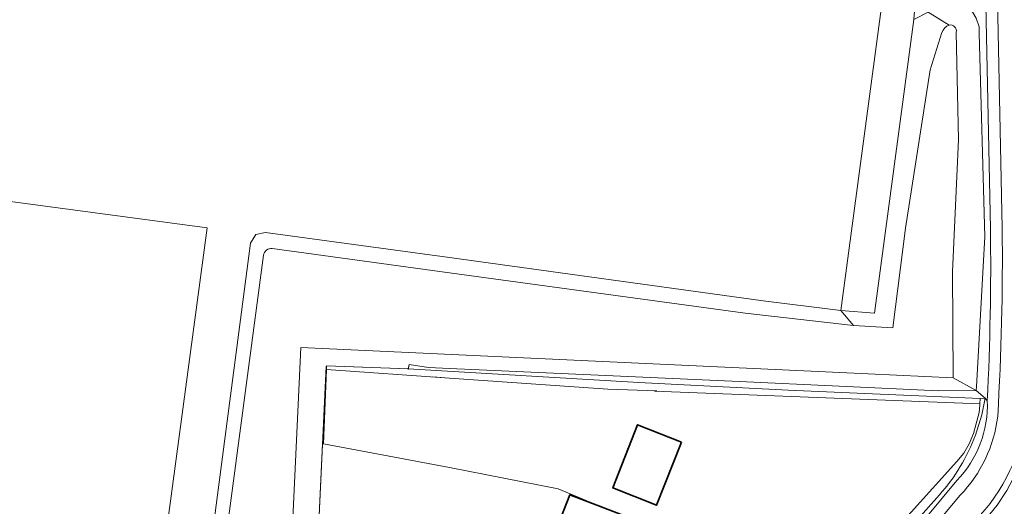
# Model space of a CAD drawing. Extents: x 150256 to 156914, y 461459 to 469481.
# Tile 695 of 731: x 154936 to 155082, y 467841 to 467913. Entities that reach past the tile are written whole.
import ezdxf

# ---------------------------------------------------------------- set-up
doc = ezdxf.new("R2010")
doc.units = 0
doc.header["$LTSCALE"] = 0.75
for name, color, linetype, lineweight in [('B-RO-GR-BEPLANTING_CULTUUR_BOSPLANTSOEN-GV', 251, 'CONTINUOUS', 18), ('B-RO-GR-BEPLANTING_CULTUUR_HEESTERS-GV', 251, 'CONTINUOUS', 18), ('B-RO-GR-GROENVOORZIENING-GV', 251, 'CONTINUOUS', 18), ('B-RO-GR-HAAG-GV', 251, 'CONTINUOUS', 13), ('B-RO-IE-TERREINAFSCHEIDING_KUNSTMATIG_HEKWERK-G', 251, 'IE-TERREINAFSCHEIDING-KUNSTMATIG', 18), ('B-RO-OG-BEBOUWING-GV', 6, 'CONTINUOUS', 35), ('B-RO-OG-TERREIN_CULTUURSCHEIDING-GV', 251, 'CONTINUOUS', 18), ('B-RO-OG-WATER_MEER-GV', 251, 'CONTINUOUS', 18), ('B-RO-OG-WATER_SLOOT-GV', 251, 'CONTINUOUS', 18), ('B-RO-VH-VERHARDING_BETONSTRAATSTEEN-GV', 251, 'CONTINUOUS', 18), ('B-RO-VH-VERHARDING_TEGEL-GV', 251, 'CONTINUOUS', 18)]:
    doc.layers.add(name, color=color, linetype=linetype, lineweight=lineweight)
doc.linetypes.add('IE-TERREINAFSCHEIDING-KUNSTMATIG', pattern='A,4,[82,NLCS.SHX,S=0.75,R=90,X=0,Y=0],4,-2', length=10)

msp = doc.modelspace()

# ---------------------------------------------------------------- linework, layer by layer
at = {"layer": 'B-RO-GR-BEPLANTING_CULTUUR_BOSPLANTSOEN-GV'}
msp.add_lwpolyline([(155073.947, 467911.719), (155070.827, 467913.636), (155068.718, 467912.52), (155062.877, 467869.112), (155057.895, 467869.528), (155059.803, 467867.286), (155065.6, 467866.953), (155067.51, 467881.686), (155071.15, 467905.07), (155072.881, 467910.617)], dxfattribs=at)
msp.add_lwpolyline([(155073.947, 467911.719), (155070.827, 467913.636), (155068.718, 467912.52), (155062.877, 467869.112), (155057.895, 467869.528), (155059.803, 467867.286), (155065.6, 467866.953), (155067.51, 467881.686), (155071.15, 467905.07), (155072.881, 467910.617)], dxfattribs=at)
msp.add_lwpolyline([(155072.881, 467910.617, -0.2287805), (155073.947, 467911.719)], format="xyb", dxfattribs=at)
msp.add_lwpolyline([(155072.881, 467910.617, -0.2287805), (155073.947, 467911.719)], format="xyb", dxfattribs=at)
at = {"layer": 'B-RO-GR-BEPLANTING_CULTUUR_HEESTERS-GV'}
msp.add_lwpolyline([(155068.718, 467912.52), (155071.784, 467950.535), (155071.189, 467951.524), (155070.563, 467952.254), (155069.695, 467952.86), (155068.686, 467953.214), (154962.294, 467966.138), (154962.254, 467965.959), (154962.329, 467962.69), (155000, 467957.611), (155068.484, 467948.378), (155057.895, 467869.528), (155062.877, 467869.112)], close=True, dxfattribs=at)
msp.add_lwpolyline([(155068.718, 467912.52), (155071.784, 467950.535), (155071.189, 467951.524), (155070.563, 467952.254), (155069.695, 467952.86), (155068.686, 467953.214), (154962.294, 467966.138), (154962.254, 467965.959), (154962.329, 467962.69), (155000, 467957.611), (155068.484, 467948.378), (155057.895, 467869.528), (155062.877, 467869.112)], close=True, dxfattribs=at)
at = {"layer": 'B-RO-GR-GROENVOORZIENING-GV'}
for points in [[(155079.596, 467856.16), (155079.265, 467856.549), (155078.802, 467854.058), (155077.85, 467851.088)], [(155079.596, 467856.16), (155079.265, 467856.549), (155078.802, 467854.058), (155077.85, 467851.088)], [(155070.227, 467838.57), (155075.09, 467844.357)], [(155070.227, 467838.57), (155075.09, 467844.357)], [(155072.503, 467842.23), (155066.843, 467835.887), (155062.041, 467830.382), (155062.843, 467829.783), (155070.227, 467838.57)], [(155072.503, 467842.23), (155066.843, 467835.887), (155062.041, 467830.382), (155062.843, 467829.783), (155070.227, 467838.57)]]:
    msp.add_lwpolyline(points, dxfattribs=at)
for points in [[(155075.09, 467844.357, 0.2038597), (155079.596, 467856.16)], [(155075.09, 467844.357, 0.2038597), (155079.596, 467856.16)], [(155077.85, 467851.088, -0.0915782), (155072.503, 467842.23)], [(155077.85, 467851.088, -0.0915782), (155072.503, 467842.23)]]:
    msp.add_lwpolyline(points, format="xyb", dxfattribs=at)
at = {"layer": 'B-RO-GR-HAAG-GV'}
for points in [[(155079.596, 467856.16), (155079.265, 467856.549), (155078.802, 467854.058), (155077.85, 467851.088)], [(155079.596, 467856.16), (155079.265, 467856.549), (155078.802, 467854.058), (155077.85, 467851.088)], [(155072.503, 467842.23), (155066.843, 467835.887), (155062.041, 467830.382), (155062.843, 467829.783), (155070.227, 467838.57), (155075.09, 467844.357)], [(155072.503, 467842.23), (155066.843, 467835.887), (155062.041, 467830.382), (155062.843, 467829.783), (155070.227, 467838.57), (155075.09, 467844.357)]]:
    msp.add_lwpolyline(points, dxfattribs=at)
for points in [[(155075.09, 467844.357, 0.2038597), (155079.596, 467856.16)], [(155075.09, 467844.357, 0.2038597), (155079.596, 467856.16)], [(155077.85, 467851.088, -0.0915782), (155072.503, 467842.23)], [(155077.85, 467851.088, -0.0915782), (155072.503, 467842.23)]]:
    msp.add_lwpolyline(points, format="xyb", dxfattribs=at)
at = {"layer": 'B-RO-IE-TERREINAFSCHEIDING_KUNSTMATIG_HEKWERK-G'}
for points in [[(155057.895, 467869.528), (155068.484, 467948.378), (155000, 467957.611)], [(155057.895, 467869.528), (155068.484, 467948.378), (155000, 467957.611)], [(154901.015, 467776.128), (154949.127, 467769.677), (154964.181, 467881.708), (154887.869, 467891.934), (154879.394, 467828.626)], [(154901.015, 467776.128), (154949.127, 467769.677), (154964.181, 467881.708), (154887.869, 467891.934), (154879.394, 467828.626)], [(154981.75, 467861.27), (154978.299, 467787.537)], [(154981.75, 467861.27), (154978.299, 467787.537)], [(155000, 467846.27), (154981.38, 467849.8), (154981.82, 467861.3), (154993.87, 467860.86)], [(155000, 467846.27), (154981.38, 467849.8), (154981.82, 467861.3), (154993.87, 467860.86)], [(155000, 467860.923), (154996.92, 467861.06), (154994.05, 467861.54), (154993.88, 467860.78)], [(155000, 467860.923), (154996.92, 467861.06), (154994.05, 467861.54), (154993.88, 467860.78)], [(155042.95, 467859.025), (155000, 467860.923)], [(155042.95, 467859.025), (155000, 467860.923)], [(154997.55, 467859.68), (155000, 467859.511)], [(154997.55, 467859.68), (155000, 467859.511)], [(155000, 467859.511), (155023.45, 467857.89), (155030.685, 467857.615)], [(155000, 467859.511), (155023.45, 467857.89), (155030.685, 467857.615)], [(155077.941, 467857.672), (155072.42, 467857.63), (155042.95, 467859.025)], [(155077.941, 467857.672), (155072.42, 467857.63), (155042.95, 467859.025)], [(155020.23, 467841.43), (155016.09, 467843.13), (155000, 467846.27)], [(155020.23, 467841.43), (155016.09, 467843.13), (155000, 467846.27)]]:
    msp.add_lwpolyline(points, dxfattribs=at)
at = {"layer": 'B-RO-OG-BEBOUWING-GV'}
for points in [[(155034.36, 467850.04), (155027.83, 467852.61), (155024.16, 467843.28), (155030.66, 467840.7)], [(155034.36, 467850.04), (155027.83, 467852.61), (155024.16, 467843.28), (155030.66, 467840.7)], [(155031.18, 467837.1), (155022.836, 467840.319), (155017.83, 467842.25), (155016.04, 467837.71), (155029.4, 467832.46)], [(155031.18, 467837.1), (155022.836, 467840.319), (155017.83, 467842.25), (155016.04, 467837.71), (155029.4, 467832.46)]]:
    msp.add_lwpolyline(points, close=True, dxfattribs=at)
at = {"layer": 'B-RO-OG-TERREIN_CULTUURSCHEIDING-GV'}
for points in [[(155080.06, 467881.621), (155079.368, 467914.713), (155078.305, 467915.837), (155077.861, 467932.26), (155077.259, 467954.51)], [(155080.06, 467881.621), (155079.368, 467914.713), (155078.305, 467915.837), (155077.861, 467932.26), (155077.259, 467954.51)], [(155077.959, 467912.757), (155078.38, 467911.45), (155078.397, 467910.467), (155079.221, 467880.384), (155077.981, 467858.249), (155077.941, 467857.672)], [(155077.959, 467912.757), (155078.38, 467911.45), (155078.397, 467910.467), (155079.221, 467880.384), (155077.981, 467858.249), (155077.941, 467857.672)], [(155043.094, 467796.107), (155079.301, 467838.589), (155081.048, 467840.738), (155082.458, 467842.867), (155083.381, 467844.572), (155084.328, 467846.458), (155085.174, 467848.795), (155085.811, 467850.971), (155086.294, 467853.207), (155086.52, 467855.595), (155086.845, 467869.813), (155086.901, 467889.734), (155086.23, 467910.928)], [(155043.094, 467796.107), (155079.301, 467838.589), (155081.048, 467840.738), (155082.458, 467842.867), (155083.381, 467844.572), (155084.328, 467846.458), (155085.174, 467848.795), (155085.811, 467850.971), (155086.294, 467853.207), (155086.52, 467855.595), (155086.845, 467869.813), (155086.901, 467889.734), (155086.23, 467910.928)], [(155077.941, 467857.672), (155079.265, 467856.549), (155079.596, 467856.16)], [(155077.941, 467857.672), (155079.265, 467856.549), (155079.596, 467856.16)], [(155082.458, 467842.867), (155081.048, 467840.738), (155079.301, 467838.589), (155043.094, 467796.107)], [(155082.458, 467842.867), (155081.048, 467840.738), (155079.301, 467838.589), (155043.094, 467796.107)]]:
    msp.add_lwpolyline(points, dxfattribs=at)
for points in [[(155079.596, 467856.16, 0.0152389), (155080.06, 467881.621)], [(155079.596, 467856.16, 0.0152389), (155080.06, 467881.621)], [(155085.521, 467855.654, -0.1682042), (155078.532, 467839.229)], [(155085.521, 467855.654, -0.1682042), (155078.532, 467839.229)]]:
    msp.add_lwpolyline(points, format="xyb", dxfattribs=at)
at = {"layer": 'B-RO-OG-WATER_MEER-GV'}
for points in [[(155073.947, 467911.719, 0.2287805), (155072.881, 467910.617)], [(155073.947, 467911.719, 0.2287805), (155072.881, 467910.617)], [(155074.994, 467910.652, 0.5411506), (155073.947, 467911.719)], [(155074.994, 467910.652, 0.5411506), (155073.947, 467911.719)], [(154973.795, 467878.661, 0.416164), (154972.5, 467877.678)], [(154973.795, 467878.661, 0.416164), (154972.5, 467877.678)]]:
    msp.add_lwpolyline(points, format="xyb", dxfattribs=at)
for points in [[(155072.881, 467910.617), (155071.15, 467905.07), (155067.51, 467881.686), (155065.6, 467866.953), (155059.803, 467867.286), (155043.756, 467869.113), (155000, 467875.085), (154973.795, 467878.661)], [(155072.881, 467910.617), (155071.15, 467905.07), (155067.51, 467881.686), (155065.6, 467866.953), (155059.803, 467867.286), (155043.756, 467869.113), (155000, 467875.085), (154973.795, 467878.661)], [(154974.6, 467791.349), (154978.026, 467864.043), (155057.758, 467860.323), (155074.519, 467859.529), (155074.437, 467875.269), (155075.307, 467894.736), (155074.994, 467910.652)], [(154974.6, 467791.349), (154978.026, 467864.043), (155057.758, 467860.323), (155074.519, 467859.529), (155074.437, 467875.269), (155075.307, 467894.736), (155074.994, 467910.652)], [(154972.5, 467877.678), (154957.454, 467764.628)], [(154972.5, 467877.678), (154957.454, 467764.628)]]:
    msp.add_lwpolyline(points, dxfattribs=at)
at = {"layer": 'B-RO-OG-WATER_SLOOT-GV'}
for points in [[(155074.994, 467910.652), (155075.307, 467894.736), (155074.437, 467875.269), (155074.519, 467859.529), (155077.941, 467857.672), (155077.981, 467858.249), (155079.221, 467880.384), (155078.397, 467910.467), (155078.38, 467911.45), (155077.959, 467912.757), (155077.449, 467913.562), (155076.873, 467914.138), (155076.117, 467914.643), (155074.941, 467915.05), (155073.884, 467915.125), (155072.988, 467914.984), (155071.878, 467914.467), (155070.827, 467913.636)], [(155074.994, 467910.652), (155075.307, 467894.736), (155074.437, 467875.269), (155074.519, 467859.529), (155077.941, 467857.672), (155077.981, 467858.249), (155079.221, 467880.384), (155078.397, 467910.467), (155078.38, 467911.45), (155077.959, 467912.757), (155077.449, 467913.562), (155076.873, 467914.138), (155076.117, 467914.643), (155074.941, 467915.05), (155073.884, 467915.125), (155072.988, 467914.984), (155071.878, 467914.467), (155070.827, 467913.636)], [(155070.827, 467913.636), (155073.947, 467911.719)], [(155070.827, 467913.636), (155073.947, 467911.719)], [(154973.795, 467878.661), (155000, 467875.085), (155043.756, 467869.113), (155059.803, 467867.286), (155057.895, 467869.528), (155046.405, 467870.949), (155000, 467877.322), (154972.8, 467881.057), (154971.352, 467880.719), (154970.595, 467879.439), (154959.25, 467792.967), (154955.516, 467765.598), (154955.106, 467764.548), (154954.168, 467763.925), (154950.224, 467761.673), (154949.574, 467760.724), (154949.518, 467759.575), (154943.493, 467716.036)], [(154973.795, 467878.661), (155000, 467875.085), (155043.756, 467869.113), (155059.803, 467867.286), (155057.895, 467869.528), (155046.405, 467870.949), (155000, 467877.322), (154972.8, 467881.057), (154971.352, 467880.719), (154970.595, 467879.439), (154959.25, 467792.967), (154955.516, 467765.598), (154955.106, 467764.548), (154954.168, 467763.925), (154950.224, 467761.673), (154949.574, 467760.724), (154949.518, 467759.575), (154943.493, 467716.036)], [(154957.454, 467764.628), (154972.5, 467877.678)], [(154957.454, 467764.628), (154972.5, 467877.678)], [(154980.029, 467824.493), (154981.213, 467849.802), (154981.38, 467849.8), (154981.8, 467860.766), (154981.82, 467861.3), (154993.898, 467860.859), (154994.05, 467861.54), (154996.92, 467861.06), (155000, 467860.923), (155042.95, 467859.025), (155072.42, 467857.63), (155077.941, 467857.672), (155074.519, 467859.529), (155057.758, 467860.323), (154978.026, 467864.043), (154974.6, 467791.349)], [(154980.029, 467824.493), (154981.213, 467849.802), (154981.38, 467849.8), (154981.8, 467860.766), (154981.82, 467861.3), (154993.898, 467860.859), (154994.05, 467861.54), (154996.92, 467861.06), (155000, 467860.923), (155042.95, 467859.025), (155072.42, 467857.63), (155077.941, 467857.672), (155074.519, 467859.529), (155057.758, 467860.323), (154978.026, 467864.043), (154974.6, 467791.349)], [(155078.553, 467856.493), (155078.492, 467855.704), (155078.478, 467855.528), (155078.368, 467854.4), (155077.917, 467852.604), (155077.542, 467851.301), (155076.905, 467849.805), (155076.138, 467848.432), (155075.073, 467847.177), (155061.573, 467832.191), (155060.831, 467831.287), (155061.443, 467830.829), (155062.041, 467830.382), (155066.843, 467835.887), (155072.503, 467842.23)], [(155078.553, 467856.493), (155078.492, 467855.704), (155078.478, 467855.528), (155078.368, 467854.4), (155077.917, 467852.604), (155077.542, 467851.301), (155076.905, 467849.805), (155076.138, 467848.432), (155075.073, 467847.177), (155061.573, 467832.191), (155060.831, 467831.287), (155061.443, 467830.829), (155062.041, 467830.382), (155066.843, 467835.887), (155072.503, 467842.23)], [(155077.85, 467851.088), (155078.802, 467854.058), (155079.265, 467856.549), (155078.553, 467856.493)], [(155077.85, 467851.088), (155078.802, 467854.058), (155079.265, 467856.549), (155078.553, 467856.493)]]:
    msp.add_lwpolyline(points, dxfattribs=at)
for points in [[(155073.947, 467911.719, -0.5411506), (155074.994, 467910.652)], [(155073.947, 467911.719, -0.5411506), (155074.994, 467910.652)], [(154972.5, 467877.678, -0.416164), (154973.795, 467878.661)], [(154972.5, 467877.678, -0.416164), (154973.795, 467878.661)], [(155072.503, 467842.23, 0.0915782), (155077.85, 467851.088)], [(155072.503, 467842.23, 0.0915782), (155077.85, 467851.088)]]:
    msp.add_lwpolyline(points, format="xyb", dxfattribs=at)
for points in [[(155078.492, 467855.704), (155078.553, 467856.493), (155050.15, 467857.742), (155028.028, 467858.849), (154993.898, 467860.859), (154981.82, 467861.3), (154981.8, 467860.766), (155000, 467859.511), (155023.45, 467857.89), (155030.685, 467857.615), (155030.36, 467857.59)], [(155078.492, 467855.704), (155078.553, 467856.493), (155050.15, 467857.742), (155028.028, 467858.849), (154993.898, 467860.859), (154981.82, 467861.3), (154981.8, 467860.766), (155000, 467859.511), (155023.45, 467857.89), (155030.685, 467857.615), (155030.36, 467857.59)], [(154993.898, 467860.859), (155028.028, 467858.849), (155050.15, 467857.742), (155078.553, 467856.493), (155079.265, 467856.549), (155077.941, 467857.672), (155072.42, 467857.63), (155042.95, 467859.025), (155000, 467860.923), (154996.92, 467861.06), (154994.05, 467861.54)], [(154993.898, 467860.859), (155028.028, 467858.849), (155050.15, 467857.742), (155078.553, 467856.493), (155079.265, 467856.549), (155077.941, 467857.672), (155072.42, 467857.63), (155042.95, 467859.025), (155000, 467860.923), (154996.92, 467861.06), (154994.05, 467861.54)]]:
    msp.add_lwpolyline(points, close=True, dxfattribs=at)
at = {"layer": 'B-RO-VH-VERHARDING_BETONSTRAATSTEEN-GV'}
for points in [[(155082.44, 467917.306), (155082.398, 467918.346), (155081.021, 467918.308), (155081.099, 467915.508), (155081.794, 467881.668)], [(155082.44, 467917.306), (155082.398, 467918.346), (155081.021, 467918.308), (155081.099, 467915.508), (155081.794, 467881.668)], [(155075.582, 467842.177), (155071.559, 467837.429), (155043.69, 467804.54), (155042.167, 467802.77), (155040.625, 467801.015), (155004.22, 467759.904), (155007.312, 467757.191), (155031.966, 467785.022), (155042.519, 467796.974), (155074.704, 467834.738), (155078.532, 467839.229)], [(155075.582, 467842.177), (155071.559, 467837.429), (155043.69, 467804.54), (155042.167, 467802.77), (155040.625, 467801.015), (155004.22, 467759.904), (155007.312, 467757.191), (155031.966, 467785.022), (155042.519, 467796.974), (155074.704, 467834.738), (155078.532, 467839.229)]]:
    msp.add_lwpolyline(points, dxfattribs=at)
for points in [[(155081.794, 467881.668, -0.0173336), (155081.13, 467853.86)], [(155081.794, 467881.668, -0.0173336), (155081.13, 467853.86)], [(155078.532, 467839.229, 0.1682042), (155085.521, 467855.654)], [(155078.532, 467839.229, 0.1682042), (155085.521, 467855.654)], [(155081.13, 467853.86, -0.1624477), (155075.582, 467842.177)], [(155081.13, 467853.86, -0.1624477), (155075.582, 467842.177)]]:
    msp.add_lwpolyline(points, format="xyb", dxfattribs=at)
at = {"layer": 'B-RO-VH-VERHARDING_TEGEL-GV'}
for points in [[(155077.106, 467959.944), (155077.201, 467956.67), (155077.259, 467954.51), (155077.861, 467932.26), (155078.305, 467915.837), (155079.368, 467914.713), (155080.06, 467881.621)], [(155077.106, 467959.944), (155077.201, 467956.67), (155077.259, 467954.51), (155077.861, 467932.26), (155078.305, 467915.837), (155079.368, 467914.713), (155080.06, 467881.621)], [(155081.794, 467881.668), (155081.099, 467915.508), (155079.966, 467916.589), (155079.571, 467932.333), (155078.913, 467958.517)], [(155081.794, 467881.668), (155081.099, 467915.508), (155079.966, 467916.589), (155079.571, 467932.333), (155078.913, 467958.517)], [(155075.09, 467844.357), (155070.227, 467838.57), (155062.843, 467829.783), (155059.68, 467826.169), (155043.065, 467806.441), (155040.099, 467803.057), (155032.07, 467793.978), (155029.309, 467790.829), (155015.575, 467775.331), (155012.282, 467771.586), (155002.919, 467761.045), (155004.22, 467759.904), (155040.625, 467801.015), (155042.167, 467802.77), (155043.69, 467804.54), (155071.559, 467837.429), (155075.582, 467842.177)], [(155075.09, 467844.357), (155070.227, 467838.57), (155062.843, 467829.783), (155059.68, 467826.169), (155043.065, 467806.441), (155040.099, 467803.057), (155032.07, 467793.978), (155029.309, 467790.829), (155015.575, 467775.331), (155012.282, 467771.586), (155002.919, 467761.045), (155004.22, 467759.904), (155040.625, 467801.015), (155042.167, 467802.77), (155043.69, 467804.54), (155071.559, 467837.429), (155075.582, 467842.177)]]:
    msp.add_lwpolyline(points, dxfattribs=at)
for points in [[(155080.06, 467881.621, -0.0152389), (155079.596, 467856.16)], [(155080.06, 467881.621, -0.0152389), (155079.596, 467856.16)], [(155081.13, 467853.86, 0.0173336), (155081.794, 467881.668)], [(155081.13, 467853.86, 0.0173336), (155081.794, 467881.668)], [(155079.596, 467856.16, -0.2038597), (155075.09, 467844.357)], [(155079.596, 467856.16, -0.2038597), (155075.09, 467844.357)], [(155075.582, 467842.177, 0.1624477), (155081.13, 467853.86)], [(155075.582, 467842.177, 0.1624477), (155081.13, 467853.86)]]:
    msp.add_lwpolyline(points, format="xyb", dxfattribs=at)

doc.saveas('drawing.dxf')
